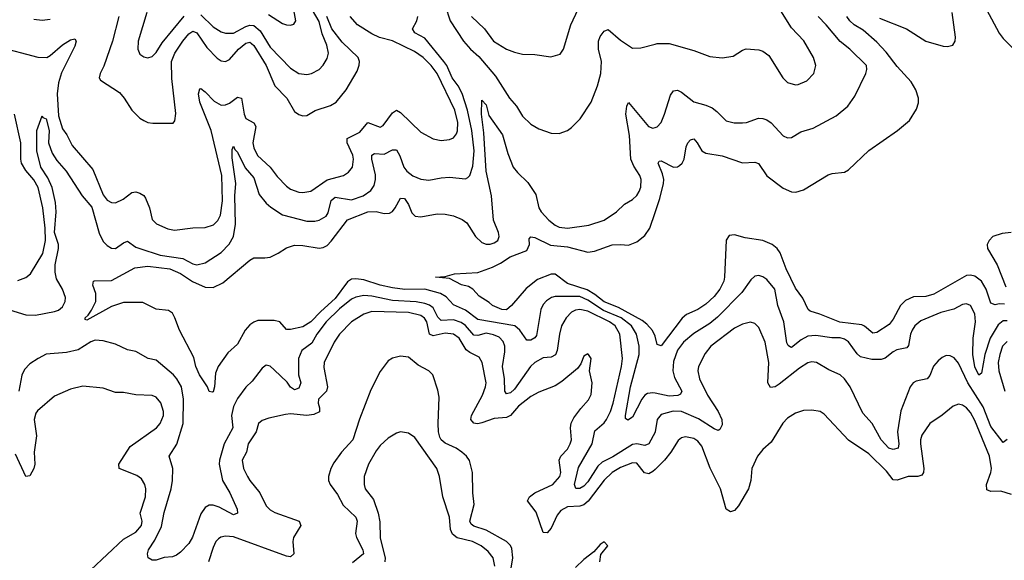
# Model space of a CAD drawing. Header units: inches. Extents: x 1694797 to 1849917, y 907313 to 1017959.
# Tile 413 of 656: x 1736880 to 1741715, y 1000358 to 1003015. Entities that reach past the tile are written whole.
import ezdxf

# ---------------------------------------------------------------- set-up
doc = ezdxf.new("R2010")
doc.units = ezdxf.units.IN
doc.header["$MEASUREMENT"] = 0
doc.layers.add('B7030', color=7, linetype='Continuous')
doc.layers.add('B7040', color=7, linetype='Continuous')

msp = doc.modelspace()

# ---------------------------------------------------------------- linework, layer by layer
at = {"layer": 'B7030', "color": 5}
for points, elevation in [([(1739099, 1003030), (1739162, 1002970), (1739206.3, 1002910), (1739270, 1002870.2), (1739310, 1002855.5), (1739350, 1002845.8), (1739410, 1002844), (1739487.8, 1002832.2), (1739533.7, 1002846.3), (1739551.2, 1002870), (1739586, 1002990), (1739670, 1003170.4)], 780), ([(1738101.4, 1003041.4), (1738170, 1002995.8), (1738190, 1002989.1), (1738210, 1002987.6), (1738227, 1002993), (1738236.8, 1003010), (1738218.3, 1003110)], 860), ([(1737504.4, 1003050), (1737461.4, 1002910), (1737459.6, 1002870), (1737470, 1002846.4), (1737490, 1002832), (1737510, 1002827.4), (1737530, 1002834.9), (1737550, 1002853.7), (1737579.2, 1002900.8), (1737686.9, 1003033.1)], 840), ([(1737770, 1003038.9), (1737830, 1002980.1), (1737870, 1002955.3), (1737890, 1002948.7), (1737930, 1002948.4), (1737990, 1002981.8), (1738010, 1002987.9), (1738030, 1002986.3), (1738060.1, 1002960.1), (1738110, 1002880.8), (1738210, 1002777.2), (1738250, 1002751.3), (1738290, 1002746), (1738312.3, 1002750), (1738350, 1002770.3), (1738370, 1002792.2), (1738390, 1002824.4), (1738396.2, 1002850), (1738388.6, 1002890), (1738365, 1002945), (1738350, 1003005.8), (1738301.3, 1003090)], 840), ([(1738970, 1003084.9), (1738993.5, 1003010), (1739058.7, 1002910), (1739093.8, 1002870), (1739134, 1002834), (1739217.2, 1002737.2), (1739285.8, 1002630), (1739319.7, 1002590), (1739350, 1002540.4), (1739390, 1002502.4), (1739430, 1002479.5), (1739490, 1002457), (1739530, 1002455.3), (1739569.8, 1002470.2), (1739590, 1002484.9), (1739632.2, 1002527.8), (1739686.9, 1002610), (1739717.3, 1002690), (1739734.4, 1002750), (1739736.6, 1002810), (1739722.9, 1002870), (1739721.8, 1002910), (1739730, 1002932.4), (1739750, 1002959.5), (1739770, 1002966.4), (1739830, 1002914.3), (1739890, 1002875.8), (1739930, 1002876.9), (1740000, 1002895.4)], 760), ([(1736770, 1002882.6), (1736968.9, 1002831.1), (1737013.3, 1002830), (1737030, 1002838.9), (1737090, 1002891.4), (1737130, 1002915.6), (1737150, 1002921.5), (1737156.8, 1002910), (1737150, 1002884.2), (1737085.8, 1002754.2), (1737070, 1002705.1), (1737064.7, 1002650), (1737070, 1002542), (1737090, 1002479.3), (1737111.6, 1002450), (1737137.4, 1002397.4), (1737238.3, 1002278.3), (1737290, 1002154.9), (1737310, 1002128.9), (1737330, 1002116.5), (1737350, 1002115.3), (1737387.4, 1002132.6), (1737430, 1002165.5), (1737450, 1002169.2), (1737470, 1002163), (1737490, 1002151.8), (1737498.1, 1002138.1), (1737516.8, 1002090), (1737530, 1002033.4), (1737551.1, 1002011.1), (1737607.8, 1001987.8), (1737640.5, 1001980.5), (1737730, 1001992.6), (1737790, 1001993.2), (1737832.4, 1002007.6), (1737852.5, 1002027.5), (1737866.1, 1002053.9), (1737875.1, 1002124.9), (1737872.6, 1002250), (1737820.1, 1002470), (1737764.8, 1002610), (1737757.7, 1002650), (1737765.2, 1002674.8), (1737770, 1002676.3), (1737790, 1002659.8), (1737834.3, 1002614.3), (1737870, 1002595.8), (1737890, 1002596.4), (1737910, 1002605.4), (1737950, 1002635), (1737969.3, 1002629.3), (1737982, 1002550), (1737990, 1002530.2), (1738029, 1002509), (1738038.8, 1002490), (1738025.6, 1002410), (1738030, 1002384.9), (1738047.3, 1002347.3), (1738110.8, 1002290.8), (1738144.7, 1002244.7), (1738190, 1002196.2), (1738210, 1002181.5), (1738250, 1002167.8), (1738270, 1002165.7), (1738310, 1002172.8), (1738390, 1002227.3), (1738469.9, 1002250.1), (1738494.6, 1002265.4), (1738513.7, 1002290), (1738519.4, 1002330), (1738515.2, 1002350), (1738488.2, 1002410), (1738488.1, 1002431.9), (1738550, 1002461.7), (1738590, 1002509.4), (1738650, 1002487.5), (1738664.7, 1002495.3), (1738710, 1002557.1), (1738730, 1002570.2), (1738750, 1002559.3), (1738850, 1002462.8), (1738910, 1002429.1), (1738950, 1002421.3), (1738990, 1002425.8), (1739010, 1002434.3), (1739025.1, 1002454.9), (1739030.4, 1002469.6), (1739031.9, 1002510), (1739017, 1002570), (1738930.3, 1002750), (1738901.2, 1002790), (1738861.9, 1002830), (1738818.7, 1002858.7), (1738710, 1002910.6), (1738647, 1002927), (1738610, 1002944.9), (1738538.7, 1002990), (1738503, 1003030)], 780), ([(1736830, 1001589.2), (1736910, 1001565.4), (1736956.9, 1001563.1), (1737050, 1001581.5), (1737070, 1001587.9), (1737090, 1001603.7), (1737103.9, 1001630), (1737104.1, 1001650), (1737090.6, 1001690), (1737061, 1001741), (1737053.6, 1001773.6), (1737054, 1001810), (1737070.8, 1001890), (1737070.2, 1001910), (1737050.9, 1001970), (1737058.9, 1002070), (1737056.2, 1002116.2), (1737039.5, 1002190), (1737017.4, 1002237.4), (1736984.1, 1002290), (1736963.5, 1002370), (1736964.5, 1002470), (1736990, 1002542), (1736994, 1002534), (1737010, 1002527.3), (1737024.4, 1002470), (1737021.9, 1002410), (1737039.2, 1002359.2), (1737062.6, 1002322.6), (1737108.3, 1002270), (1737186.4, 1002150), (1737233.6, 1002093.6), (1737270, 1001966.5), (1737290, 1001925.8), (1737310, 1001904.9), (1737330, 1001892.4), (1737350, 1001891.2), (1737390, 1001918.6), (1737410, 1001926.7), (1737450, 1001897.6), (1737470, 1001890.1), (1737570, 1001857.8), (1737681.2, 1001841.2), (1737730, 1001816), (1737750, 1001811), (1737790, 1001820.6), (1737870, 1001870.2), (1737908.7, 1001911.3), (1737930.6, 1001949.4), (1737939.5, 1002010), (1737936.5, 1002150), (1737940.6, 1002210), (1737923.2, 1002336.8), (1737923.5, 1002376.5), (1737930, 1002392.7), (1737936.5, 1002376.5), (1737950, 1002364.2), (1737987.5, 1002287.5), (1738030, 1002237.8), (1738056.5, 1002156.5), (1738090, 1002114.2), (1738113.3, 1002093.3), (1738170, 1002055.5), (1738290, 1002025), (1738330, 1002024.6), (1738350, 1002029.3), (1738385.3, 1002050), (1738394.7, 1002065.3), (1738410, 1002126.5), (1738430, 1002143.4), (1738510, 1002130.1), (1738566, 1002150), (1738604.3, 1002175.7), (1738620.4, 1002199.6), (1738628.1, 1002230), (1738627.4, 1002252.6), (1738609.9, 1002330.1), (1738609.9, 1002350.1), (1738623, 1002357), (1738670, 1002354.5), (1738710, 1002375.6), (1738730, 1002376.1), (1738746.5, 1002346.5), (1738766.3, 1002290), (1738781.5, 1002270), (1738810, 1002247.8), (1738850, 1002231.1), (1738890, 1002226), (1738950, 1002238.6), (1738990, 1002240.7), (1739070, 1002233.6), (1739080.5, 1002239.5), (1739090.9, 1002249.1), (1739105.5, 1002294.5), (1739111.3, 1002370), (1739100.4, 1002470), (1739079.7, 1002570), (1739052.7, 1002652.7), (1739033.4, 1002690), (1739004.5, 1002730), (1738977.4, 1002790), (1738963.6, 1002810), (1738870, 1002923.9), (1738820.5, 1002950), (1738808.3, 1002970), (1738830.4, 1003009.6), (1738835.2, 1003030)], 760), ([(1736950, 1003017), (1736990, 1003013.4), (1737030, 1003017)], 820), ([(1737367.5, 1003030), (1737336.3, 1002910), (1737293.6, 1002786.4), (1737275.4, 1002750), (1737270.2, 1002730), (1737277.2, 1002717.2), (1737370, 1002657.6), (1737393, 1002630), (1737430.2, 1002570), (1737470, 1002531.3), (1737490, 1002519.2), (1737510, 1002510.2), (1737533.5, 1002506.5), (1737633.4, 1002506.6), (1737642.5, 1002517.5), (1737646.1, 1002553.9), (1737626.3, 1002726.3), (1737625.8, 1002810), (1737641.8, 1002850), (1737681.7, 1002910), (1737710, 1002946.1), (1737730, 1002958.5), (1737750, 1002950.1), (1737798.5, 1002878.5), (1737850, 1002826.6), (1737870, 1002812.9), (1737890, 1002810.1), (1737910, 1002818.8), (1737955.1, 1002870), (1737990, 1002900.5), (1738010, 1002905.3), (1738018.8, 1002898.8), (1738030, 1002889), (1738090.9, 1002790), (1738132.7, 1002690), (1738192.5, 1002630), (1738230, 1002564.7), (1738250, 1002549.2), (1738270, 1002542.2), (1738290, 1002544.7), (1738330.9, 1002569.1), (1738406.4, 1002593.6), (1738434.2, 1002610), (1738483.7, 1002670), (1738537.4, 1002762.6), (1738547.6, 1002792.4), (1738549.1, 1002810), (1738541.9, 1002830), (1738464.1, 1002904.1), (1738412.7, 1002970), (1738388.6, 1003030)], 820), ([(1740000, 1001179.3), (1739990, 1001181.3), (1739962.7, 1001177.3), (1739949.8, 1001170.2), (1739934.8, 1001150), (1739890, 1001061.4), (1739866.4, 1001046.4), (1739855.3, 1001055.3), (1739855.5, 1001070), (1739879.1, 1001210), (1739922.6, 1001370), (1739923, 1001410), (1739909.2, 1001470), (1739884.7, 1001510), (1739833.5, 1001550), (1739746.4, 1001586.4), (1739670, 1001636.9), (1739630, 1001654.1), (1739510, 1001654.6), (1739491, 1001649), (1739466.7, 1001633.3), (1739450, 1001614.7), (1739439.3, 1001590), (1739417.2, 1001462.8), (1739410, 1001452.1), (1739390, 1001440.7), (1739370, 1001440.4), (1739336.5, 1001490), (1739311.3, 1001510), (1739130, 1001542.3), (1739070, 1001587.6), (1739010, 1001613.1), (1738973.6, 1001653.6), (1738947, 1001670), (1738870, 1001691.5), (1738771.3, 1001688.7), (1738710, 1001696.6), (1738650, 1001709.9), (1738570, 1001736.7), (1738530, 1001742.2), (1738510, 1001739.1), (1738490, 1001726.6), (1738430, 1001644.2), (1738358.7, 1001581.3), (1738310, 1001530.5), (1738270, 1001505.5), (1738210, 1001491.9), (1738190, 1001492.6), (1738157.4, 1001530), (1738130, 1001537), (1738050, 1001536.4), (1738030, 1001529.2), (1738010, 1001515.2), (1737986.5, 1001490), (1737950, 1001419.7), (1737902.2, 1001377.8), (1737855.3, 1001310), (1737841.5, 1001278.5), (1737837.4, 1001210), (1737830, 1001186), (1737825.2, 1001185.2), (1737810, 1001188), (1737801.6, 1001210), (1737762.2, 1001270), (1737744.5, 1001310), (1737735, 1001355), (1737664.2, 1001490), (1737642.4, 1001550), (1737630, 1001572), (1737610, 1001585.1), (1737550, 1001592), (1737484.7, 1001624.7), (1737390, 1001625.1), (1737330, 1001605), (1737210, 1001538), (1737201.5, 1001541.5), (1737201, 1001550), (1737216.8, 1001563.2), (1737233.2, 1001586.8), (1737253.5, 1001630), (1737254, 1001670), (1737239.3, 1001710), (1737242, 1001730), (1737247.5, 1001732.5), (1737330, 1001733), (1737444.9, 1001795.1), (1737510, 1001803.8), (1737617.3, 1001790), (1737670, 1001767.9), (1737728.2, 1001728.2), (1737790, 1001699.9), (1737830, 1001699.2), (1737877.6, 1001722.4), (1738010, 1001833), (1738030, 1001844.9), (1738084.1, 1001844.1), (1738110, 1001848.7), (1738150, 1001868), (1738190, 1001894.5), (1738230, 1001907.1), (1738270, 1001905.2), (1738350, 1001892), (1738370, 1001894.7), (1738390, 1001905.2), (1738410, 1001926), (1738490, 1002030.7), (1738590, 1002071.5), (1738630, 1002071.7), (1738670, 1002063.1), (1738695.3, 1002064.7), (1738710, 1002073), (1738724.2, 1002090), (1738750, 1002138.7), (1738770, 1002136.5), (1738790, 1002107.2), (1738806, 1002066), (1738822.6, 1002050), (1738850, 1002046.8), (1738930, 1002060.7), (1738970, 1002059.8), (1739010, 1002051), (1739052.5, 1002032.5), (1739076.2, 1002016.2), (1739119.1, 1001950), (1739150, 1001919.6), (1739171.2, 1001911.2), (1739190, 1001911.1), (1739210, 1001918), (1739227.3, 1001930), (1739234.5, 1001950), (1739230.8, 1001970), (1739206.6, 1002030), (1739197.5, 1002150), (1739170, 1002270), (1739159.7, 1002459.7), (1739147.2, 1002550), (1739150, 1002618.8), (1739170, 1002596), (1739183.5, 1002543.5), (1739251.8, 1002450), (1739277.9, 1002357.9), (1739303.7, 1002290), (1739324.1, 1002264.1), (1739375.5, 1002215.5), (1739415.5, 1002155.5), (1739429.4, 1002090), (1739440.2, 1002070), (1739477.8, 1002030), (1739510, 1002004.8), (1739530, 1001996.2), (1739570, 1001990.1), (1739675.4, 1002004.6), (1739750, 1002029.3), (1739810.9, 1002070), (1739850, 1002108.9), (1739890, 1002131.8), (1739910, 1002150.4), (1739921.5, 1002170), (1739930, 1002191.3), (1739931.6, 1002230), (1739925.8, 1002250), (1739896, 1002296), (1739881.2, 1002330), (1739874.1, 1002445.9), (1739857.5, 1002550), (1739861.2, 1002590), (1739870, 1002608.4), (1739968.2, 1002490), (1739990, 1002481.9), (1740000, 1002484.9)], 740), ([(1736870, 1001733.2), (1736910, 1001748.2), (1736933.6, 1001766.4), (1736993.2, 1001866.8), (1737005.9, 1001930), (1737005.2, 1001990), (1736993.9, 1002090), (1736971.2, 1002190), (1736950, 1002228.8), (1736910, 1002273.2), (1736888.7, 1002310), (1736884.9, 1002330), (1736886, 1002410), (1736854.2, 1002550)], 780), ([(1740000, 1001460.5), (1739987.2, 1001487.2), (1739959.5, 1001519.5), (1739936.9, 1001536.9), (1739820.5, 1001600.5), (1739750, 1001628.6), (1739704.7, 1001664.7), (1739667.6, 1001687.6), (1739570, 1001718.4), (1739510, 1001765.2), (1739490, 1001764.6), (1739422.1, 1001737.9), (1739366.6, 1001693.4), (1739296, 1001610), (1739270, 1001589.7), (1739248, 1001590), (1739202, 1001610), (1739186, 1001626), (1739137, 1001657), (1739104.5, 1001690), (1739084.1, 1001704.1), (1739050, 1001711.6), (1738990, 1001743.5), (1738922, 1001750), (1738970, 1001752.7), (1739014.5, 1001765.5), (1739130, 1001773), (1739201.7, 1001798.3), (1739241.8, 1001818.2), (1739288, 1001850), (1739370, 1001881.5), (1739383.1, 1001910), (1739382.3, 1001937.7), (1739390, 1001947.3), (1739410, 1001944), (1739487.5, 1001907.5), (1739570, 1001899.3), (1739670, 1001872), (1739702.1, 1001877.9), (1739790, 1001908.3), (1739830, 1001910.9), (1739870, 1001907.1), (1739910, 1001923.2), (1739950, 1001954.9), (1739974.6, 1001990), (1740000, 1002066.9)], 720), ([(1740000, 1000988.3), (1739970, 1000931.1), (1739950, 1000922.3), (1739910, 1000929.9), (1739890, 1000928), (1739793.5, 1000866.5), (1739740.2, 1000839.8), (1739718.4, 1000821.6), (1739670, 1000744), (1739650, 1000723.2), (1739630, 1000711.4), (1739610.9, 1000710.9), (1739604.2, 1000730), (1739625, 1000815), (1739690.8, 1000930), (1739704.7, 1000995.3), (1739750, 1001033.1), (1739762.3, 1001050), (1739781.8, 1001090), (1739794.5, 1001130), (1739835.1, 1001310), (1739840.4, 1001350), (1739826.8, 1001470), (1739804.2, 1001510), (1739776.3, 1001530), (1739670, 1001582.4), (1739630, 1001590.4), (1739610, 1001586.9), (1739590, 1001577.2), (1739563.5, 1001550), (1739541.5, 1001510), (1739530.6, 1001469.4), (1739519.9, 1001390), (1739511.5, 1001368.5), (1739490, 1001357), (1739450, 1001353.2), (1739410, 1001329.9), (1739389.1, 1001310), (1739310, 1001198.6), (1739290, 1001181.8), (1739270, 1001175.8), (1739262, 1001190), (1739261, 1001250), (1739250.4, 1001310), (1739262.7, 1001382.7), (1739262.1, 1001410), (1739253.8, 1001433.8), (1739234.2, 1001454.2), (1739206.9, 1001466.9), (1739170, 1001474.1), (1739130, 1001462.5), (1739110, 1001464.8), (1739070, 1001512.8), (1739047.5, 1001527.4), (1739010, 1001539.9), (1738950, 1001537), (1738932.6, 1001552.6), (1738910, 1001598.5), (1738892.1, 1001612.1), (1738870, 1001621), (1738827.7, 1001627.7), (1738710, 1001634.9), (1738610, 1001657), (1738570, 1001659.3), (1738530, 1001651.3), (1738510, 1001641.3), (1738450, 1001593.3), (1738385.3, 1001530), (1738339, 1001470), (1738314.5, 1001425.5), (1738266.3, 1001390), (1738248.7, 1001350), (1738249.5, 1001269.5), (1738260.2, 1001230), (1738250, 1001203.5), (1738230, 1001196.1), (1738210, 1001209.8), (1738193.1, 1001233.1), (1738130, 1001294.8), (1738110, 1001312.6), (1738090, 1001318), (1738070, 1001303), (1738021.4, 1001238.6), (1737990, 1001208.3), (1737950, 1001153.3), (1737930, 1001114.3), (1737920.8, 1001070), (1737926.3, 1001010), (1737884.5, 1000930), (1737861, 1000850), (1737859.4, 1000830), (1737876.3, 1000750), (1737911.1, 1000690), (1737948.7, 1000610), (1737950.2, 1000589.8), (1737930, 1000581.7), (1737859.6, 1000619.6), (1737830, 1000629.9), (1737810, 1000629.9), (1737790, 1000617.8), (1737770, 1000586.4), (1737727.8, 1000472.2), (1737710, 1000440.4), (1737670, 1000398.4), (1737650, 1000382.7), (1737630, 1000376), (1737590, 1000372), (1737550, 1000358.7), (1737530, 1000359.2), (1737510.9, 1000370.9), (1737506.8, 1000390), (1737511.8, 1000410), (1737543.5, 1000456.5), (1737575.7, 1000524.3), (1737590, 1000593.4), (1737623.6, 1000710), (1737629.9, 1000750), (1737631.5, 1000810), (1737614, 1000870), (1737651.7, 1000928.3), (1737682, 1001030), (1737683.7, 1001150), (1737673.8, 1001210), (1737652, 1001250), (1737634.6, 1001270), (1737550, 1001342.2), (1737510.6, 1001350.6), (1737450, 1001383.9), (1737410, 1001392.2), (1737350, 1001420.4), (1737290, 1001437.2), (1737250, 1001439.3), (1737230, 1001431.6), (1737167.4, 1001392.6), (1737110, 1001379.1), (1737010, 1001371), (1736970.2, 1001350), (1736930, 1001323.5), (1736903.3, 1001296.7), (1736891.1, 1001268.9), (1736875.1, 1001190)], 760), ([(1740000, 1000804.1), (1739990, 1000794.3), (1739970, 1000784), (1739948.8, 1000788.8), (1739910, 1000835.4), (1739890, 1000837.4), (1739830, 1000813.6), (1739790, 1000790.4), (1739750, 1000751.9), (1739671.6, 1000648.4), (1739650, 1000630.3), (1739630, 1000624.7), (1739570, 1000620.6), (1739537.6, 1000602.4), (1739520, 1000580), (1739490, 1000516.8), (1739470, 1000493.7), (1739450, 1000495.1), (1739415.6, 1000595.6), (1739373.7, 1000650), (1739383.1, 1000670), (1739409.8, 1000690), (1739498.8, 1000730), (1739533, 1000770), (1739537.9, 1000790), (1739529.3, 1000850), (1739538.1, 1000870), (1739570, 1000904.7), (1739584.1, 1000930), (1739590.5, 1000950), (1739585.6, 1001010), (1739588.1, 1001031.9), (1739601.2, 1001058.8), (1739635.1, 1001104.9), (1739673.7, 1001146.3), (1739687.2, 1001172.8), (1739690.8, 1001230), (1739678, 1001290), (1739686, 1001350), (1739674, 1001370), (1739670, 1001372.7), (1739650, 1001361.2), (1739635.6, 1001324.4), (1739619.5, 1001300.5), (1739542.7, 1001237.3), (1739510, 1001216.1), (1739430, 1001184.8), (1739390, 1001162.8), (1739330, 1001116.1), (1739290, 1001069.9), (1739270, 1001059.3), (1739210, 1001055.7), (1739150, 1001033.2), (1739130, 1001028.1), (1739118, 1001030), (1739110, 1001032.5), (1739095.2, 1001050), (1739098.5, 1001070), (1739152.4, 1001170), (1739167.9, 1001210), (1739170.9, 1001230), (1739150.4, 1001330.4), (1739136.9, 1001356.9), (1739090, 1001379.5), (1739073, 1001393), (1739038.3, 1001450), (1739010, 1001469.5), (1738970, 1001474.5), (1738910, 1001461.5), (1738892, 1001470), (1738879.9, 1001530), (1738868.5, 1001548.5), (1738850, 1001561.4), (1738790, 1001575.9), (1738610, 1001581.1), (1738570, 1001567.4), (1738510, 1001530.6), (1738450.9, 1001470), (1738425.1, 1001430), (1738375.5, 1001330), (1738373.6, 1001306.4), (1738391.5, 1001210), (1738386.9, 1001190), (1738347.7, 1001150), (1738345.7, 1001130), (1738352.5, 1001107.5), (1738352.3, 1001087.7), (1738324.8, 1001075.2), (1738290, 1001069.9), (1738210, 1001077.7), (1738184.8, 1001075.2), (1738102.7, 1001057.3), (1738070, 1001045.1), (1738052.9, 1001030), (1738040.6, 1000990), (1738001.7, 1000930), (1737993.9, 1000890), (1737973.1, 1000850), (1737979.5, 1000810), (1737998, 1000770), (1738009.7, 1000749.7), (1738059.4, 1000690), (1738090, 1000625.6), (1738110, 1000606.4), (1738132.9, 1000592.9), (1738253.1, 1000550), (1738261.3, 1000530), (1738224.8, 1000470), (1738220.5, 1000450), (1738226, 1000390), (1738210, 1000374.8), (1738190, 1000379), (1737930, 1000473.1), (1737890, 1000477.2), (1737867.7, 1000472.3), (1737855.6, 1000464.4), (1737843.5, 1000450), (1737830, 1000420.7), (1737806.6, 1000350)], 780), ([(1739291.2, 1000310), (1739301, 1000370), (1739296.5, 1000416.5), (1739290, 1000430.6), (1739270.2, 1000450.2), (1739170, 1000506.9), (1739110, 1000525.7), (1739096.5, 1000536.5), (1739090.4, 1000550), (1739112.1, 1000632.1), (1739105.5, 1000690), (1739104.1, 1000790), (1739089, 1000849), (1739074.2, 1000870), (1739050.8, 1000890), (1739022.8, 1000910), (1738970, 1000933.3), (1738950, 1000949.9), (1738943.7, 1000963.7), (1738936.8, 1000990), (1738934.3, 1001030), (1738940.6, 1001160.6), (1738934, 1001194), (1738908.2, 1001270), (1738889.6, 1001290), (1738837, 1001317), (1738790, 1001356.5), (1738750, 1001362.2), (1738710, 1001351.8), (1738690, 1001338), (1738650, 1001286.6), (1738604.3, 1001195.7), (1738548.2, 1001051.8), (1738515.3, 1000950), (1738459.7, 1000890), (1738422.6, 1000837.4), (1738408.2, 1000810), (1738396.1, 1000770), (1738396.9, 1000750), (1738404.2, 1000730), (1738441.1, 1000681.1), (1738468.4, 1000630), (1738530, 1000570.1), (1738537.8, 1000550), (1738528.9, 1000490), (1738534.1, 1000470), (1738565.8, 1000410), (1738567.9, 1000390), (1738514.8, 1000345.2)], 820), ([(1737230, 1000311), (1737390, 1000461.3), (1737450, 1000496.1), (1737477.6, 1000530), (1737480.9, 1000550), (1737471.2, 1000590), (1737497, 1000670), (1737499.8, 1000710), (1737495, 1000730), (1737477.8, 1000757.8), (1737455.3, 1000775.3), (1737368.5, 1000810), (1737366, 1000830), (1737421.7, 1000918.3), (1737551.4, 1001008.6), (1737570, 1001030.3), (1737585.7, 1001070), (1737586.3, 1001090), (1737572.3, 1001132.3), (1737550, 1001159.8), (1737530, 1001168.8), (1737450.9, 1001170.9), (1737390, 1001182.2), (1737350, 1001182.6), (1737290, 1001204.7), (1737190, 1001214.7), (1737130, 1001198.8), (1737050, 1001165.6), (1736967.1, 1001092.9), (1736959, 1001081), (1736951.1, 1001050), (1736962.8, 1000970), (1736951.6, 1000890), (1736954.3, 1000830), (1736950, 1000809.8), (1736930, 1000772.8), (1736910, 1000770.8), (1736859.7, 1000879.7)], 780), ([(1739212.9, 1000330), (1739205.7, 1000370), (1739180.8, 1000400.8), (1739145.5, 1000430), (1739103.1, 1000450), (1739028.8, 1000468.8), (1739006, 1000486), (1738995.5, 1000510), (1738989.9, 1000569.9), (1738957.7, 1000670), (1738942.2, 1000770), (1738928.1, 1000810), (1738821.1, 1000961.1), (1738790, 1000983.5), (1738750, 1000989.6), (1738730, 1000982.9), (1738690, 1000958.7), (1738650, 1000922), (1738630, 1000895.8), (1738592.4, 1000830), (1738572.4, 1000770), (1738571.5, 1000730), (1738577.3, 1000710), (1738616.7, 1000656.7), (1738641.1, 1000590), (1738648, 1000548), (1738650, 1000466.8), (1738675.3, 1000370), (1738673.6, 1000350)], 840), ([(1739729.2, 1000350), (1739733.2, 1000386.8), (1739769, 1000430), (1739750, 1000449), (1739730, 1000435.1), (1739699.9, 1000400.1), (1739650, 1000362), (1739610, 1000322.9)], 820)]:
    msp.add_lwpolyline(points, dxfattribs=dict(at, elevation=elevation))
at = {"layer": 'B7040', "color": 5}
for points, elevation in [([(1741578.4, 1003158.4), (1741690, 1002948.9), (1741710, 1002922.3), (1741762, 1002870)], 720), ([(1740000, 1002895.4), (1740010, 1002898), (1740070, 1002898), (1740190, 1002864), (1740270, 1002834.3), (1740330, 1002827.6), (1740383.5, 1002836.5), (1740430, 1002866), (1740448.3, 1002871.7), (1740510, 1002866.4), (1740530, 1002860.4), (1740558.9, 1002838.9), (1740627.7, 1002730), (1740650, 1002706.3), (1740690, 1002695.3), (1740703.7, 1002696.3), (1740744.9, 1002715.1), (1740780.5, 1002750), (1740789.6, 1002790), (1740778, 1002830), (1740730.8, 1002910.8), (1740670, 1002975.1), (1740610, 1003072.1)], 760), ([(1741102.1, 1003022.1), (1741235.6, 1002970), (1741330.5, 1002910), (1741415.2, 1002884.8), (1741437, 1002883), (1741462, 1002890), (1741474.3, 1002910), (1741475.4, 1002930), (1741459.7, 1003050)], 720), ([(1740000, 1002484.9), (1740010, 1002487.8), (1740030.3, 1002509.7), (1740047.4, 1002550), (1740075.7, 1002644.3), (1740090, 1002665.3), (1740110, 1002668.9), (1740130, 1002659.6), (1740190.7, 1002610.7), (1740250, 1002594.8), (1740281.2, 1002581.2), (1740304.4, 1002564.4), (1740350, 1002518.7), (1740389, 1002509), (1740430, 1002507.6), (1740450, 1002510.3), (1740508.8, 1002531.2), (1740530, 1002530.2), (1740550, 1002522.8), (1740570, 1002507.9), (1740630, 1002444.9), (1740650, 1002434.4), (1740670, 1002436.4), (1740716.1, 1002463.9), (1740777.4, 1002482.6), (1740890, 1002542.3), (1740946.9, 1002590), (1740981.5, 1002638.5), (1741034.8, 1002750), (1741040.9, 1002770), (1741038, 1002790), (1740956.7, 1002870), (1740910, 1002907.6), (1740841.3, 1002990), (1740802, 1003030)], 740), ([(1740000, 1002066.9), (1740023.1, 1002136.9), (1740042.5, 1002210), (1740043.5, 1002230), (1740037.1, 1002257.1), (1740014.7, 1002310), (1740020.6, 1002319.4), (1740030, 1002320.8), (1740090, 1002291), (1740110, 1002292.2), (1740121, 1002298.9), (1740133.6, 1002310), (1740143.5, 1002330), (1740153.8, 1002390), (1740160.8, 1002410), (1740174.6, 1002425.4), (1740190, 1002428.9), (1740206.5, 1002410), (1740229.3, 1002370), (1740250, 1002359.2), (1740330, 1002346.5), (1740430, 1002311.9), (1740490, 1002314.4), (1740507.6, 1002307.6), (1740550, 1002248), (1740630, 1002187.5), (1740670, 1002169.5), (1740692, 1002168), (1740730, 1002178.8), (1740850, 1002252.1), (1740870, 1002259.3), (1740930, 1002266.5), (1740950, 1002277), (1741050, 1002372), (1741191.6, 1002470), (1741250, 1002519.3), (1741284.1, 1002575.9), (1741293.8, 1002606.2), (1741294.5, 1002630), (1741281.6, 1002670), (1741257.8, 1002710), (1741190, 1002785), (1741135.8, 1002855.8), (1741090, 1002904.4), (1741022.9, 1002962.9), (1740978.7, 1002990), (1740956.2, 1003010), (1740942.7, 1003030)], 720), ([(1741716.5, 1001616.5), (1741690, 1001618.4), (1741670, 1001613.4), (1741650, 1001621.7), (1741626.7, 1001690), (1741604.1, 1001730), (1741570, 1001755.3), (1741550, 1001760.1), (1741530, 1001758), (1741370, 1001665.4), (1741330, 1001655.5), (1741270, 1001652.7), (1741230, 1001634.6), (1741205.2, 1001610), (1741170, 1001542.9), (1741150, 1001517.6), (1741090, 1001477.6), (1741070, 1001474.3), (1741029.2, 1001509.2), (1741015, 1001515), (1740908.2, 1001528.2), (1740810, 1001568.4), (1740762, 1001582), (1740751.6, 1001591.6), (1740725.9, 1001645.9), (1740690, 1001696.4), (1740644, 1001790), (1740615, 1001870), (1740600.5, 1001890), (1740575.6, 1001910), (1740530, 1001929.6), (1740443.2, 1001943.2), (1740390, 1001958.2), (1740365, 1001955), (1740350, 1001931.5), (1740341, 1001750), (1740337.5, 1001730), (1740317.9, 1001690), (1740290, 1001654.1), (1740250, 1001617.4), (1740210, 1001591.2), (1740154.5, 1001565.5), (1740132.6, 1001547.4), (1740030, 1001412.4), (1740010, 1001418), (1740000.2, 1001460.2), (1740000, 1001460.5)], 720), ([(1741749.4, 1001969.4), (1741704.5, 1001964.5), (1741659.2, 1001950), (1741640.6, 1001930), (1741631.8, 1001910), (1741632.7, 1001890), (1741680.3, 1001810), (1741722.4, 1001702.4)], 720), ([(1741730, 1001535.4), (1741710, 1001534.9), (1741685.3, 1001514.7), (1741646.5, 1001450), (1741619.7, 1001370), (1741602.8, 1001277.2), (1741590, 1001268.6), (1741570, 1001309.7), (1741560.5, 1001370), (1741562.5, 1001450), (1741574.6, 1001530), (1741571.2, 1001570), (1741550, 1001609.7), (1741530, 1001619.3), (1741510, 1001614.6), (1741467.6, 1001592.4), (1741404, 1001576.1), (1741305.3, 1001534.7), (1741276.5, 1001510), (1741263.5, 1001490), (1741255.5, 1001470), (1741245.5, 1001414.5), (1741236.8, 1001403.2), (1741188.2, 1001391.8), (1741170, 1001383), (1741130, 1001351.9), (1741110, 1001344.3), (1741064.9, 1001344.9), (1741010, 1001358.9), (1740992.3, 1001372.3), (1740950, 1001431.2), (1740930, 1001445), (1740910, 1001451.3), (1740867.7, 1001452.3), (1740790, 1001463), (1740750, 1001459.5), (1740718.3, 1001441.7), (1740670, 1001404.1), (1740665.2, 1001405.2), (1740653.5, 1001413.5), (1740647.7, 1001427.7), (1740633, 1001530), (1740602.7, 1001610), (1740589, 1001690), (1740550, 1001737.7), (1740530, 1001750.8), (1740510, 1001757.2), (1740490, 1001755.4), (1740470, 1001736.9), (1740426, 1001674), (1740307.5, 1001552.5), (1740270, 1001522.3), (1740190, 1001472.5), (1740140.5, 1001430), (1740110, 1001390.7), (1740090, 1001335.1), (1740087.4, 1001290), (1740096.2, 1001256.2), (1740131, 1001190), (1740126, 1001174), (1740112.3, 1001167.7), (1740070, 1001165.5), (1740000, 1001179.3)], 740), ([(1741730, 1000951.8), (1741710, 1000937.4), (1741650, 1001016), (1741611.8, 1001111.8), (1741536.4, 1001230), (1741490, 1001327.7), (1741470, 1001352.8), (1741450, 1001363.5), (1741430, 1001364), (1741410, 1001355.4), (1741390, 1001338.5), (1741367.7, 1001312.3), (1741350, 1001266.3), (1741336, 1001250), (1741282.2, 1001237.8), (1741268.4, 1001230), (1741253.7, 1001210), (1741207, 1001093), (1741191.7, 1000990), (1741196.8, 1000930), (1741194, 1000910), (1741170, 1000903.4), (1741148.2, 1000910), (1741109.9, 1000950), (1741065.9, 1001030), (1741021.4, 1001081.4), (1740957.9, 1001210), (1740930, 1001250.7), (1740909.6, 1001270), (1740854, 1001294), (1740792.3, 1001330), (1740770, 1001333.8), (1740750, 1001328.7), (1740710, 1001302.7), (1740610, 1001223.2), (1740590, 1001210.6), (1740567.8, 1001207.8), (1740554, 1001230), (1740558.8, 1001330), (1740540.4, 1001430), (1740510, 1001502), (1740490, 1001522.7), (1740468.7, 1001528.7), (1740430, 1001519.4), (1740390, 1001498.4), (1740273.5, 1001410), (1740246, 1001374), (1740214.4, 1001310), (1740210.1, 1001290), (1740218, 1001250), (1740257.1, 1001170), (1740310.1, 1001090), (1740328.2, 1001050), (1740330, 1001024), (1740318.2, 1001001.8), (1740310, 1000995.6), (1740290, 1001004.2), (1740214.1, 1001054.1), (1740130, 1001090.3), (1740089.3, 1001090.7), (1740030, 1001074.8), (1740011, 1001050), (1740000.9, 1000990), (1740000, 1000988.3)], 760), ([(1741730, 1001433.4), (1741706.9, 1001410), (1741692.7, 1001370), (1741685.9, 1001330), (1741688.4, 1001290), (1741718.8, 1001190)], 760), ([(1741750, 1000681.1), (1741698.7, 1000698.7), (1741650, 1000695.7), (1741630, 1000705.1), (1741628.2, 1000730), (1741649.9, 1000790), (1741652.9, 1000810), (1741642.8, 1000870), (1741570, 1001045.8), (1741550, 1001083.8), (1741530, 1001108), (1741510, 1001120.8), (1741490, 1001125.7), (1741463.9, 1001116.1), (1741410, 1001071.1), (1741350, 1001031), (1741310, 1000973.3), (1741303.2, 1000950), (1741303.7, 1000930), (1741319.6, 1000810), (1741318.7, 1000790), (1741310, 1000776.2), (1741290, 1000770.5), (1741243, 1000770), (1741190, 1000751.9), (1741170, 1000753.8), (1741137, 1000797), (1741050, 1000881), (1740950, 1000948.2), (1740830, 1001076), (1740811.3, 1001090), (1740770, 1001096.4), (1740730, 1001094), (1740690, 1001082), (1740650, 1001056.9), (1740628.5, 1001031.5), (1740570, 1000938), (1740530, 1000902.7), (1740503, 1000870), (1740474.9, 1000810), (1740470.3, 1000750), (1740458.5, 1000710), (1740410, 1000626), (1740390, 1000602.9), (1740370, 1000597), (1740349.7, 1000610), (1740321.3, 1000710), (1740270.3, 1000810.3), (1740230, 1000919.3), (1740210, 1000943.5), (1740190, 1000956.2), (1740150, 1000964.8), (1740130, 1000960.4), (1740113.2, 1000946.8), (1740078.4, 1000890), (1740047, 1000850), (1740000, 1000804.1)], 780)]:
    msp.add_lwpolyline(points, dxfattribs=dict(at, elevation=elevation))

doc.saveas('drawing.dxf')
